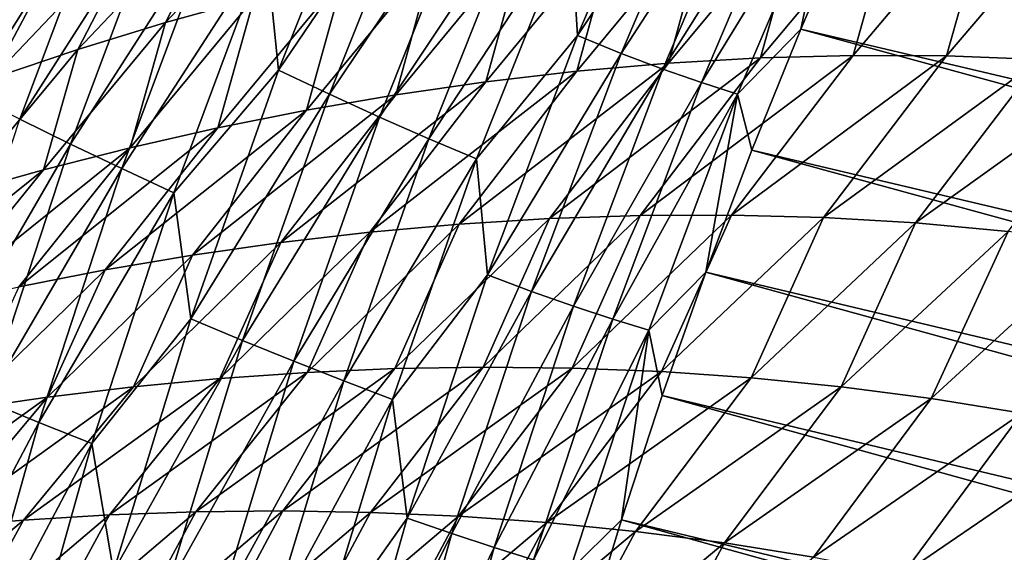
# Model space of a CAD drawing. Header units: metres. Extents: x -46 to 104, y -30 to 30.
# Tile 600 of 656: x 75.22 to 77.42, y 5.75 to 6.94. Entities that reach past the tile are written whole.
import ezdxf

# ---------------------------------------------------------------- set-up
doc = ezdxf.new("R2010")
doc.units = ezdxf.units.M
doc.layers.add('solid_26_000_502_XXX', color=7, linetype='CONTINUOUS')

msp = doc.modelspace()

# ---------------------------------------------------------------- linework, layer by layer
at = {"layer": 'solid_26_000_502_XXX'}
for points in [[(77.325546, 7.707498, 288.838379), (77.456612, 7.96481, 288.795105), (85.663124, 5.770618, 301.169312)], [(77.199921, 7.446768, 288.877106), (77.325546, 7.707498, 288.838379), (85.529198, 5.503452, 301.212708)], [(77.325546, 7.707498, 288.838379), (85.663124, 5.770618, 301.169312), (85.529198, 5.503452, 301.212708)], [(77.079834, 7.182809, 288.911255), (77.199921, 7.446768, 288.877106), (85.400848, 5.232853, 301.251434)], [(77.199921, 7.446768, 288.877106), (85.529198, 5.503452, 301.212708), (85.400848, 5.232853, 301.251434)], [(76.451653, 7.153172, 288.43927), (76.690826, 7.424465, 288.464996), (76.467735, 6.901275, 288.522003)], [(76.467735, 6.901275, 288.522003), (76.690826, 7.424465, 288.464996), (76.786934, 7.382437, 288.536682)], [(76.467735, 6.901275, 288.522003), (76.786934, 7.382437, 288.536682), (76.565239, 6.861813, 288.593201)], [(76.565239, 6.861813, 288.593201), (76.786934, 7.382437, 288.536682), (76.878265, 7.34538, 288.616699)], [(75.77227, 7.101858, 288.306885), (76.019043, 7.369627, 288.286835), (75.800552, 6.824605, 288.336334)], [(75.800552, 6.824605, 288.336334), (76.019043, 7.369627, 288.286835), (76.129807, 7.310718, 288.309753)], [(75.09269, 7.064675, 288.434082), (75.330811, 7.347661, 288.365234), (75.112816, 6.770215, 288.408051)], [(75.112816, 6.770215, 288.408051), (75.330811, 7.347661, 288.365234), (75.438011, 7.284996, 288.33493)], [(76.565239, 6.861813, 288.593201), (76.878265, 7.34538, 288.616699), (76.657646, 6.826719, 288.672852)], [(76.657646, 6.826719, 288.672852), (76.878265, 7.34538, 288.616699), (76.964256, 7.313775, 288.704529)], [(76.657646, 6.826719, 288.672852), (76.964256, 7.313775, 288.704529), (76.744354, 6.796438, 288.760406)], [(76.744354, 6.796438, 288.760406), (76.964256, 7.313775, 288.704529), (77.044205, 7.287648, 288.7995)], [(75.900162, 7.30241, 297.635284), (75.548752, 6.930399, 297.583923), (75.746315, 6.985491, 297.770264)], [(75.900162, 7.30241, 297.635284), (75.703468, 7.23969, 297.443634), (75.548752, 6.930399, 297.583923)], [(75.800552, 6.824605, 288.336334), (76.129807, 7.310718, 288.309753), (75.914001, 6.770999, 288.358337)], [(75.914001, 6.770999, 288.358337), (76.129807, 7.310718, 288.309753), (76.239349, 7.254735, 288.342957)], [(75.112816, 6.770215, 288.408051), (75.438011, 7.284996, 288.33493), (75.223358, 6.714667, 288.37674)], [(75.223358, 6.714667, 288.37674), (75.438011, 7.284996, 288.33493), (75.547836, 7.222839, 288.315033)], [(76.744354, 6.796438, 288.760406), (77.044205, 7.287648, 288.7995), (76.824684, 6.771007, 288.855255)], [(76.824684, 6.771007, 288.855255), (77.044205, 7.287648, 288.7995), (76.96537, 6.915815, 288.940796)], [(77.044205, 7.287648, 288.7995), (77.079834, 7.182809, 288.911255), (76.96537, 6.915815, 288.940796)], [(75.914001, 6.770999, 288.358337), (76.239349, 7.254735, 288.342957), (76.025986, 6.71984, 288.390747)], [(76.025986, 6.71984, 288.390747), (76.239349, 7.254735, 288.342957), (76.346878, 7.202056, 288.38623)], [(75.703468, 7.23969, 297.443634), (75.353401, 6.87053, 297.40033), (75.548752, 6.930399, 297.583923)], [(75.703468, 7.23969, 297.443634), (75.509048, 7.172177, 297.255035), (75.353401, 6.87053, 297.40033)], [(77.395172, 7.227289, 299.361267), (77.08255, 6.857261, 299.307037), (77.290489, 6.856119, 299.504639)], [(77.395172, 7.227289, 299.361267), (77.183502, 7.21899, 299.152893), (77.08255, 6.857261, 299.307037)], [(77.60804, 7.228432, 299.572174), (77.290489, 6.856119, 299.504639), (77.499443, 6.848125, 299.704315)], [(77.60804, 7.228432, 299.572174), (77.395172, 7.227289, 299.361267), (77.290489, 6.856119, 299.504639)], [(75.223358, 6.714667, 288.37674), (75.547836, 7.222839, 288.315033), (75.336411, 6.659365, 288.355865)], [(75.336411, 6.659365, 288.355865), (75.547836, 7.222839, 288.315033), (75.659523, 7.161641, 288.305634)], [(76.973167, 7.203815, 298.947113), (76.670166, 6.839996, 298.918396), (76.875732, 6.851802, 299.111572)], [(76.973167, 7.203815, 298.947113), (76.764282, 7.182069, 298.744019), (76.670166, 6.839996, 298.918396)], [(77.183502, 7.21899, 299.152893), (76.875732, 6.851802, 299.111572), (77.08255, 6.857261, 299.307037)], [(77.183502, 7.21899, 299.152893), (76.973167, 7.203815, 298.947113), (76.875732, 6.851802, 299.111572)], [(76.025986, 6.71984, 288.390747), (76.346878, 7.202056, 288.38623), (76.135681, 6.671471, 288.433319)], [(76.135681, 6.671471, 288.433319), (76.346878, 7.202056, 288.38623), (76.451653, 7.153172, 288.43927)], [(76.764282, 7.182069, 298.744019), (76.465973, 6.822121, 298.72757), (76.670166, 6.839996, 298.918396)], [(76.764282, 7.182069, 298.744019), (76.556999, 7.154071, 298.543671), (76.465973, 6.822121, 298.72757)], [(76.96537, 6.915815, 288.940796), (77.079834, 7.182809, 288.911255), (85.278175, 4.959013, 301.285492)], [(77.079834, 7.182809, 288.911255), (85.400848, 5.232853, 301.251434), (85.278175, 4.959013, 301.285492)], [(75.509048, 7.172177, 297.255035), (75.160355, 6.806073, 297.219513), (75.353401, 6.87053, 297.40033)], [(75.509048, 7.172177, 297.255035), (75.317009, 7.100101, 297.069489), (75.160355, 6.806073, 297.219513)], [(75.336411, 6.659365, 288.355865), (75.659523, 7.161641, 288.305634), (75.451164, 6.60471, 288.345581)], [(75.451164, 6.60471, 288.345581), (75.659523, 7.161641, 288.305634), (75.77227, 7.101858, 288.306885)], [(76.135681, 6.671471, 288.433319), (76.451653, 7.153172, 288.43927), (76.242355, 6.626344, 288.485718)], [(76.242355, 6.626344, 288.485718), (76.451653, 7.153172, 288.43927), (76.467735, 6.901275, 288.522003)], [(76.556999, 7.154071, 298.543671), (76.263298, 6.798463, 298.539093), (76.465973, 6.822121, 298.72757)], [(76.556999, 7.154071, 298.543671), (76.351456, 7.12015, 298.34613), (76.263298, 6.798463, 298.539093)], [(76.351456, 7.12015, 298.34613), (76.062271, 6.769317, 298.352997), (76.263298, 6.798463, 298.539093)], [(76.351456, 7.12015, 298.34613), (76.147758, 7.08059, 298.151367), (76.062271, 6.769317, 298.352997)], [(75.317009, 7.100101, 297.069489), (74.969734, 6.737261, 297.041382), (75.160355, 6.806073, 297.219513)], [(75.317009, 7.100101, 297.069489), (75.127434, 7.023715, 296.886871), (74.969734, 6.737261, 297.041382)], [(75.451164, 6.60471, 288.345581), (75.77227, 7.101858, 288.306885), (75.566803, 6.55111, 288.345947)], [(75.566803, 6.55111, 288.345947), (75.77227, 7.101858, 288.306885), (75.800552, 6.824605, 288.336334)], [(76.147758, 7.08059, 298.151367), (75.863007, 6.734924, 298.169312), (76.062271, 6.769317, 298.352997)], [(76.147758, 7.08059, 298.151367), (75.946014, 7.035626, 297.959412), (75.863007, 6.734924, 298.169312)], [(75.946014, 7.035626, 297.959412), (75.665588, 6.69549, 297.988037), (75.863007, 6.734924, 298.169312)], [(75.946014, 7.035626, 297.959412), (75.746315, 6.985491, 297.770264), (75.665588, 6.69549, 297.988037)], [(75.746315, 6.985491, 297.770264), (75.470123, 6.651215, 297.809174), (75.665588, 6.69549, 297.988037)], [(75.746315, 6.985491, 297.770264), (75.548752, 6.930399, 297.583923), (75.470123, 6.651215, 297.809174)], [(75.548752, 6.930399, 297.583923), (75.276703, 6.602283, 297.63266), (75.470123, 6.651215, 297.809174)], [(75.548752, 6.930399, 297.583923), (75.353401, 6.87053, 297.40033), (75.276703, 6.602283, 297.63266)], [(76.242355, 6.626344, 288.485718), (76.467735, 6.901275, 288.522003), (76.266457, 6.367717, 288.561462)], [(76.266457, 6.367717, 288.561462), (76.467735, 6.901275, 288.522003), (76.565239, 6.861813, 288.593201)], [(76.824684, 6.771007, 288.855255), (76.96537, 6.915815, 288.940796), (76.856613, 6.645979, 288.965698)], [(76.856613, 6.645979, 288.965698), (76.96537, 6.915815, 288.940796), (85.161263, 4.682126, 301.31485)], [(76.96537, 6.915815, 288.940796), (85.278175, 4.959013, 301.285492), (85.161263, 4.682126, 301.31485)], [(75.353401, 6.87053, 297.40033), (75.085388, 6.548844, 297.458527), (75.276703, 6.602283, 297.63266)], [(75.353401, 6.87053, 297.40033), (75.160355, 6.806073, 297.219513), (75.085388, 6.548844, 297.458527)], [(76.266457, 6.367717, 288.561462), (76.565239, 6.861813, 288.593201), (76.365227, 6.330905, 288.632263)], [(76.365227, 6.330905, 288.632263), (76.565239, 6.861813, 288.593201), (76.657646, 6.826719, 288.672852)], [(76.875732, 6.851802, 299.111572), (76.405037, 6.493591, 298.950409), (76.607552, 6.500302, 299.133636)], [(76.875732, 6.851802, 299.111572), (76.670166, 6.839996, 298.918396), (76.405037, 6.493591, 298.950409)], [(77.08255, 6.857261, 299.307037), (76.607552, 6.500302, 299.133636), (76.811226, 6.501005, 299.318787)], [(77.08255, 6.857261, 299.307037), (76.875732, 6.851802, 299.111572), (76.607552, 6.500302, 299.133636)], [(77.290489, 6.856119, 299.504639), (77.08255, 6.857261, 299.307037), (76.811226, 6.501005, 299.318787)], [(77.290489, 6.856119, 299.504639), (76.811226, 6.501005, 299.318787), (77.015938, 6.495474, 299.505798)], [(77.499443, 6.848125, 299.704315), (77.290489, 6.856119, 299.504639), (77.015938, 6.495474, 299.505798)], [(76.670166, 6.839996, 298.918396), (76.203804, 6.481125, 298.769165), (76.405037, 6.493591, 298.950409)], [(76.670166, 6.839996, 298.918396), (76.465973, 6.822121, 298.72757), (76.203804, 6.481125, 298.769165)], [(77.499443, 6.848125, 299.704315), (77.015938, 6.495474, 299.505798), (77.221558, 6.483478, 299.69455)], [(77.709274, 6.833004, 299.905945), (77.499443, 6.848125, 299.704315), (77.221558, 6.483478, 299.69455)], [(77.709274, 6.833004, 299.905945), (77.221558, 6.483478, 299.69455), (77.427963, 6.464763, 299.884918)], [(75.566803, 6.55111, 288.345947), (75.800552, 6.824605, 288.336334), (75.604805, 6.269681, 288.367645)], [(75.604805, 6.269681, 288.367645), (75.800552, 6.824605, 288.336334), (75.914001, 6.770999, 288.358337)], [(76.465973, 6.822121, 298.72757), (76.00399, 6.463163, 298.589966), (76.203804, 6.481125, 298.769165)], [(76.465973, 6.822121, 298.72757), (76.263298, 6.798463, 298.539093), (76.00399, 6.463163, 298.589966)], [(76.365227, 6.330905, 288.632263), (76.657646, 6.826719, 288.672852), (76.458603, 6.297836, 288.711609)], [(76.458603, 6.297836, 288.711609), (76.657646, 6.826719, 288.672852), (76.744354, 6.796438, 288.760406)], [(76.263298, 6.798463, 298.539093), (75.805733, 6.439974, 298.412781), (76.00399, 6.463163, 298.589966)], [(76.263298, 6.798463, 298.539093), (76.062271, 6.769317, 298.352997), (75.805733, 6.439974, 298.412781)], [(76.458603, 6.297836, 288.711609), (76.744354, 6.796438, 288.760406), (76.545959, 6.268922, 288.798981)], [(76.545959, 6.268922, 288.798981), (76.744354, 6.796438, 288.760406), (76.824684, 6.771007, 288.855255)], [(75.604805, 6.269681, 288.367645), (75.914001, 6.770999, 288.358337), (75.720673, 6.221531, 288.389008)], [(76.062271, 6.769317, 298.352997), (75.609146, 6.411779, 298.23761), (75.805733, 6.439974, 298.412781)], [(76.062271, 6.769317, 298.352997), (75.863007, 6.734924, 298.169312), (75.609146, 6.411779, 298.23761)], [(75.720673, 6.221531, 288.389008), (75.914001, 6.770999, 288.358337), (76.025986, 6.71984, 288.390747)], [(76.545959, 6.268922, 288.798981), (76.824684, 6.771007, 288.855255), (76.626633, 6.244207, 288.893738)], [(76.626633, 6.244207, 288.893738), (76.824684, 6.771007, 288.855255), (76.753639, 6.373497, 288.985962)], [(76.824684, 6.771007, 288.855255), (76.856613, 6.645979, 288.965698), (76.753639, 6.373497, 288.985962)], [(75.863007, 6.734924, 298.169312), (75.414322, 6.378762, 298.064514), (75.609146, 6.411779, 298.23761)], [(75.863007, 6.734924, 298.169312), (75.665588, 6.69549, 297.988037), (75.414322, 6.378762, 298.064514)], [(75.032562, 6.134865, 288.399658), (75.223358, 6.714667, 288.37674), (75.336411, 6.659365, 288.355865)], [(75.720673, 6.221531, 288.389008), (76.025986, 6.71984, 288.390747), (75.834846, 6.175333, 288.420807)], [(75.834846, 6.175333, 288.420807), (76.025986, 6.71984, 288.390747), (76.135681, 6.671471, 288.433319)], [(75.665588, 6.69549, 297.988037), (75.221359, 6.341098, 297.893433), (75.414322, 6.378762, 298.064514)], [(75.665588, 6.69549, 297.988037), (75.470123, 6.651215, 297.809174), (75.221359, 6.341098, 297.893433)], [(75.032562, 6.134865, 288.399658), (75.336411, 6.659365, 288.355865), (75.148483, 6.086597, 288.378113)], [(75.148483, 6.086597, 288.378113), (75.336411, 6.659365, 288.355865), (75.451164, 6.60471, 288.345581)], [(75.834846, 6.175333, 288.420807), (76.135681, 6.671471, 288.433319), (75.946503, 6.131399, 288.46286)], [(75.946503, 6.131399, 288.46286), (76.135681, 6.671471, 288.433319), (76.242355, 6.626344, 288.485718)], [(75.470123, 6.651215, 297.809174), (75.03035, 6.298952, 297.724396), (75.221359, 6.341098, 297.893433)], [(75.470123, 6.651215, 297.809174), (75.276703, 6.602283, 297.63266), (75.03035, 6.298952, 297.724396)], [(76.753639, 6.373497, 288.985962), (76.856613, 6.645979, 288.965698), (85.050186, 4.402388, 301.339508)], [(76.856613, 6.645979, 288.965698), (85.161263, 4.682126, 301.31485), (85.050186, 4.402388, 301.339508)], [(75.946503, 6.131399, 288.46286), (76.242355, 6.626344, 288.485718), (76.054886, 6.090135, 288.514801)], [(76.054886, 6.090135, 288.514801), (76.242355, 6.626344, 288.485718), (76.266457, 6.367717, 288.561462)], [(75.276703, 6.602283, 297.63266), (74.841377, 6.252453, 297.557373), (75.03035, 6.298952, 297.724396)], [(75.276703, 6.602283, 297.63266), (75.085388, 6.548844, 297.458527), (74.841377, 6.252453, 297.557373)], [(75.148483, 6.086597, 288.378113), (75.451164, 6.60471, 288.345581), (75.265976, 6.038655, 288.367188)], [(75.265976, 6.038655, 288.367188), (75.451164, 6.60471, 288.345581), (75.566803, 6.55111, 288.345947)], [(75.265976, 6.038655, 288.367188), (75.566803, 6.55111, 288.345947), (75.384193, 5.991397, 288.366974)], [(75.384193, 5.991397, 288.366974), (75.566803, 6.55111, 288.345947), (75.604805, 6.269681, 288.367645)], [(76.607552, 6.500302, 299.133636), (76.257309, 6.162046, 299.106201), (76.45546, 6.15985, 299.279388)], [(76.607552, 6.500302, 299.133636), (76.405037, 6.493591, 298.950409), (76.257309, 6.162046, 299.106201)], [(76.811226, 6.501005, 299.318787), (76.45546, 6.15985, 299.279388), (76.654572, 6.151948, 299.454102)], [(76.811226, 6.501005, 299.318787), (76.607552, 6.500302, 299.133636), (76.45546, 6.15985, 299.279388)], [(77.015938, 6.495474, 299.505798), (76.811226, 6.501005, 299.318787), (76.654572, 6.151948, 299.454102)], [(76.203804, 6.481125, 298.769165), (75.864395, 6.150154, 298.764587), (76.060242, 6.158739, 298.93457)], [(76.203804, 6.481125, 298.769165), (76.00399, 6.463163, 298.589966), (75.864395, 6.150154, 298.764587)], [(76.405037, 6.493591, 298.950409), (76.060242, 6.158739, 298.93457), (76.257309, 6.162046, 299.106201)], [(76.405037, 6.493591, 298.950409), (76.203804, 6.481125, 298.769165), (76.060242, 6.158739, 298.93457)], [(77.015938, 6.495474, 299.505798), (76.654572, 6.151948, 299.454102), (76.85453, 6.138144, 299.630249)], [(77.221558, 6.483478, 299.69455), (77.015938, 6.495474, 299.505798), (76.85453, 6.138144, 299.630249)], [(77.221558, 6.483478, 299.69455), (76.85453, 6.138144, 299.630249), (77.055214, 6.118219, 299.807739)], [(77.427963, 6.464763, 299.884918), (77.221558, 6.483478, 299.69455), (77.055214, 6.118219, 299.807739)], [(76.00399, 6.463163, 298.589966), (75.669891, 6.136518, 298.596252), (75.864395, 6.150154, 298.764587)], [(76.00399, 6.463163, 298.589966), (75.805733, 6.439974, 298.412781), (75.669891, 6.136518, 298.596252)], [(77.427963, 6.464763, 299.884918), (77.055214, 6.118219, 299.807739), (77.256477, 6.091945, 299.98645)], [(77.635002, 6.43907, 300.076813), (77.427963, 6.464763, 299.884918), (77.256477, 6.091945, 299.98645)], [(75.805733, 6.439974, 298.412781), (75.47686, 6.118062, 298.429565), (75.669891, 6.136518, 298.596252)], [(75.805733, 6.439974, 298.412781), (75.609146, 6.411779, 298.23761), (75.47686, 6.118062, 298.429565)], [(77.635002, 6.43907, 300.076813), (77.256477, 6.091945, 299.98645), (77.458183, 6.059089, 300.166229)], [(75.609146, 6.411779, 298.23761), (75.2854, 6.094966, 298.264496), (75.47686, 6.118062, 298.429565)], [(75.609146, 6.411779, 298.23761), (75.414322, 6.378762, 298.064514), (75.2854, 6.094966, 298.264496)], [(75.414322, 6.378762, 298.064514), (75.095612, 6.067383, 298.101105), (75.2854, 6.094966, 298.264496)], [(75.414322, 6.378762, 298.064514), (75.221359, 6.341098, 297.893433), (75.095612, 6.067383, 298.101105)], [(76.626633, 6.244207, 288.893738), (76.753639, 6.373497, 288.985962), (76.656532, 6.098569, 289.001587)], [(76.656532, 6.098569, 289.001587), (76.753639, 6.373497, 288.985962), (84.94503, 4.119998, 301.359375)], [(76.753639, 6.373497, 288.985962), (85.050186, 4.402388, 301.339508), (84.94503, 4.119998, 301.359375)], [(76.054886, 6.090135, 288.514801), (76.266457, 6.367717, 288.561462), (76.08754, 5.825252, 288.583191)], [(76.08754, 5.825252, 288.583191), (76.266457, 6.367717, 288.561462), (76.365227, 6.330905, 288.632263)], [(76.08754, 5.825252, 288.583191), (76.365227, 6.330905, 288.632263), (76.187447, 5.79116, 288.653717)], [(76.187447, 5.79116, 288.653717), (76.365227, 6.330905, 288.632263), (76.458603, 6.297836, 288.711609)], [(76.187447, 5.79116, 288.653717), (76.458603, 6.297836, 288.711609), (76.281677, 5.76017, 288.73288)], [(76.281677, 5.76017, 288.73288), (76.458603, 6.297836, 288.711609), (76.545959, 6.268922, 288.798981)], [(75.384193, 5.991397, 288.366974), (75.604805, 6.269681, 288.367645), (75.43235, 5.706365, 288.380707)], [(75.43235, 5.706365, 288.380707), (75.604805, 6.269681, 288.367645), (75.720673, 6.221531, 288.389008)], [(76.281677, 5.76017, 288.73288), (76.545959, 6.268922, 288.798981), (76.369621, 5.73266, 288.820099)], [(76.369621, 5.73266, 288.820099), (76.545959, 6.268922, 288.798981), (76.626633, 6.244207, 288.893738)], [(76.369621, 5.73266, 288.820099), (76.626633, 6.244207, 288.893738), (76.4506, 5.708681, 288.914764)], [(76.4506, 5.708681, 288.914764), (76.626633, 6.244207, 288.893738), (76.565346, 5.821393, 289.012543)], [(76.626633, 6.244207, 288.893738), (76.656532, 6.098569, 289.001587), (76.565346, 5.821393, 289.012543)], [(75.43235, 5.706365, 288.380707), (75.720673, 6.221531, 288.389008), (75.550346, 5.663803, 288.401642)], [(75.550346, 5.663803, 288.401642), (75.720673, 6.221531, 288.389008), (75.834846, 6.175333, 288.420807)], [(75.550346, 5.663803, 288.401642), (75.834846, 6.175333, 288.420807), (75.666458, 5.622686, 288.433075)], [(75.666458, 5.622686, 288.433075), (75.834846, 6.175333, 288.420807), (75.946503, 6.131399, 288.46286)], [(75.864395, 6.150154, 298.764587), (75.423492, 5.832621, 298.698334), (75.616371, 5.839415, 298.859894)], [(75.864395, 6.150154, 298.764587), (75.669891, 6.136518, 298.596252), (75.423492, 5.832621, 298.698334)], [(76.060242, 6.158739, 298.93457), (75.616371, 5.839415, 298.859894), (75.810478, 5.841299, 299.022797)], [(76.060242, 6.158739, 298.93457), (75.864395, 6.150154, 298.764587), (75.616371, 5.839415, 298.859894)], [(76.257309, 6.162046, 299.106201), (75.810478, 5.841299, 299.022797), (76.005699, 5.838068, 299.186981)], [(76.257309, 6.162046, 299.106201), (76.060242, 6.158739, 298.93457), (75.810478, 5.841299, 299.022797)], [(76.45546, 6.15985, 299.279388), (76.257309, 6.162046, 299.106201), (76.005699, 5.838068, 299.186981)], [(76.45546, 6.15985, 299.279388), (76.005699, 5.838068, 299.186981), (76.201897, 5.829524, 299.352448)], [(76.654572, 6.151948, 299.454102), (76.45546, 6.15985, 299.279388), (76.201897, 5.829524, 299.352448)], [(76.654572, 6.151948, 299.454102), (76.201897, 5.829524, 299.352448), (76.398956, 5.81549, 299.519073)], [(76.85453, 6.138144, 299.630249), (76.654572, 6.151948, 299.454102), (76.398956, 5.81549, 299.519073)], [(75.669891, 6.136518, 298.596252), (75.231995, 5.821128, 298.538055), (75.423492, 5.832621, 298.698334)], [(75.669891, 6.136518, 298.596252), (75.47686, 6.118062, 298.429565), (75.231995, 5.821128, 298.538055)], [(75.666458, 5.622686, 288.433075), (75.946503, 6.131399, 288.46286), (75.779846, 5.583292, 288.474762)], [(75.779846, 5.583292, 288.474762), (75.946503, 6.131399, 288.46286), (76.054886, 6.090135, 288.514801)], [(76.85453, 6.138144, 299.630249), (76.398956, 5.81549, 299.519073), (76.596741, 5.795782, 299.686798)], [(77.055214, 6.118219, 299.807739), (76.85453, 6.138144, 299.630249), (76.596741, 5.795782, 299.686798)], [(75.47686, 6.118062, 298.429565), (75.041977, 5.805114, 298.379089), (75.231995, 5.821128, 298.538055)], [(75.47686, 6.118062, 298.429565), (75.2854, 6.094966, 298.264496), (75.041977, 5.805114, 298.379089)], [(77.055214, 6.118219, 299.807739), (76.596741, 5.795782, 299.686798), (76.795128, 5.770195, 299.85553)], [(77.256477, 6.091945, 299.98645), (77.055214, 6.118219, 299.807739), (76.795128, 5.770195, 299.85553)], [(75.2854, 6.094966, 298.264496), (74.853539, 5.784713, 298.221466), (75.041977, 5.805114, 298.379089)], [(75.2854, 6.094966, 298.264496), (75.095612, 6.067383, 298.101105), (74.853539, 5.784713, 298.221466)], [(74.984573, 5.506084, 288.381744), (75.148483, 6.086597, 288.378113), (75.265976, 6.038655, 288.367188)], [(75.779846, 5.583292, 288.474762), (76.054886, 6.090135, 288.514801), (75.889725, 5.545982, 288.526398)], [(75.889725, 5.545982, 288.526398), (76.054886, 6.090135, 288.514801), (76.08754, 5.825252, 288.583191)], [(76.565346, 5.821393, 289.012543), (76.656532, 6.098569, 289.001587), (84.845871, 3.835154, 301.374512)], [(76.656532, 6.098569, 289.001587), (84.94503, 4.119998, 301.359375), (84.845871, 3.835154, 301.374512)], [(77.256477, 6.091945, 299.98645), (76.795128, 5.770195, 299.85553), (76.993965, 5.73852, 300.025177)], [(77.458183, 6.059089, 300.166229), (77.256477, 6.091945, 299.98645), (76.993965, 5.73852, 300.025177)], [(77.458183, 6.059089, 300.166229), (76.993965, 5.73852, 300.025177), (77.193115, 5.700543, 300.195587)], [(77.660179, 6.019413, 300.347015), (77.458183, 6.059089, 300.166229), (77.193115, 5.700543, 300.195587)], [(74.984573, 5.506084, 288.381744), (75.265976, 6.038655, 288.367188), (75.104454, 5.464998, 288.370453)], [(75.104454, 5.464998, 288.370453), (75.265976, 6.038655, 288.367188), (75.384193, 5.991397, 288.366974)], [(77.660179, 6.019413, 300.347015), (77.193115, 5.700543, 300.195587), (77.392426, 5.656042, 300.366669)], [(77.86232, 5.97267, 300.528595), (77.660179, 6.019413, 300.347015), (77.392426, 5.656042, 300.366669)], [(75.104454, 5.464998, 288.370453), (75.384193, 5.991397, 288.366974), (75.224937, 5.424217, 288.369873)], [(75.224937, 5.424217, 288.369873), (75.384193, 5.991397, 288.366974), (75.43235, 5.706365, 288.380707)], [(77.86232, 5.97267, 300.528595), (77.392426, 5.656042, 300.366669), (77.591721, 5.604786, 300.538239)], [(75.231995, 5.821128, 298.538055), (74.891022, 5.532965, 298.58374), (75.077591, 5.53931, 298.735352)], [(75.231995, 5.821128, 298.538055), (75.041977, 5.805114, 298.379089), (74.891022, 5.532965, 298.58374)], [(75.423492, 5.832621, 298.698334), (75.077591, 5.53931, 298.735352), (75.265457, 5.541281, 298.887878)], [(75.423492, 5.832621, 298.698334), (75.231995, 5.821128, 298.538055), (75.077591, 5.53931, 298.735352)], [(75.616371, 5.839415, 298.859894), (75.265457, 5.541281, 298.887878), (75.454475, 5.538697, 299.041382)], [(75.616371, 5.839415, 298.859894), (75.423492, 5.832621, 298.698334), (75.265457, 5.541281, 298.887878)], [(75.810478, 5.841299, 299.022797), (75.454475, 5.538697, 299.041382), (75.644524, 5.531383, 299.195862)], [(75.810478, 5.841299, 299.022797), (75.616371, 5.839415, 298.859894), (75.454475, 5.538697, 299.041382)], [(76.005699, 5.838068, 299.186981), (75.810478, 5.841299, 299.022797), (75.644524, 5.531383, 299.195862)], [(76.005699, 5.838068, 299.186981), (75.644524, 5.531383, 299.195862), (75.83548, 5.519168, 299.351227)], [(76.201897, 5.829524, 299.352448), (76.005699, 5.838068, 299.186981), (75.83548, 5.519168, 299.351227)], [(76.201897, 5.829524, 299.352448), (75.83548, 5.519168, 299.351227), (76.027222, 5.501902, 299.507446)], [(75.889725, 5.545982, 288.526398), (76.08754, 5.825252, 288.583191), (75.93148, 5.275359, 288.587189)], [(75.93148, 5.275359, 288.587189), (76.08754, 5.825252, 288.583191), (76.187447, 5.79116, 288.653717)], [(76.398956, 5.81549, 299.519073), (76.201897, 5.829524, 299.352448), (76.027222, 5.501902, 299.507446)], [(76.4506, 5.708681, 288.914764), (76.565346, 5.821393, 289.012543), (76.480164, 5.542171, 289.018799)], [(76.480164, 5.542171, 289.018799), (76.565346, 5.821393, 289.012543), (84.752777, 3.548059, 301.384888)], [(76.565346, 5.821393, 289.012543), (84.845871, 3.835154, 301.374512), (84.752777, 3.548059, 301.384888)], [(76.398956, 5.81549, 299.519073), (76.027222, 5.501902, 299.507446), (76.219627, 5.479427, 299.664429)], [(76.596741, 5.795782, 299.686798), (76.398956, 5.81549, 299.519073), (76.219627, 5.479427, 299.664429)], [(75.93148, 5.275359, 288.587189), (76.187447, 5.79116, 288.653717), (76.032372, 5.244048, 288.657562)], [(76.032372, 5.244048, 288.657562), (76.187447, 5.79116, 288.653717), (76.281677, 5.76017, 288.73288)], [(76.596741, 5.795782, 299.686798), (76.219627, 5.479427, 299.664429), (76.412567, 5.451571, 299.822144)], [(76.795128, 5.770195, 299.85553), (76.596741, 5.795782, 299.686798), (76.412567, 5.451571, 299.822144)], [(76.032372, 5.244048, 288.657562), (76.281677, 5.76017, 288.73288), (76.127365, 5.215183, 288.736572)], [(76.127365, 5.215183, 288.736572), (76.281677, 5.76017, 288.73288), (76.369621, 5.73266, 288.820099)], [(76.795128, 5.770195, 299.85553), (76.412567, 5.451571, 299.822144), (76.605896, 5.418152, 299.980438)], [(76.993965, 5.73852, 300.025177), (76.795128, 5.770195, 299.85553), (76.605896, 5.418152, 299.980438)]]:
    msp.add_3dface(points, dxfattribs=at)

doc.saveas('drawing.dxf')
